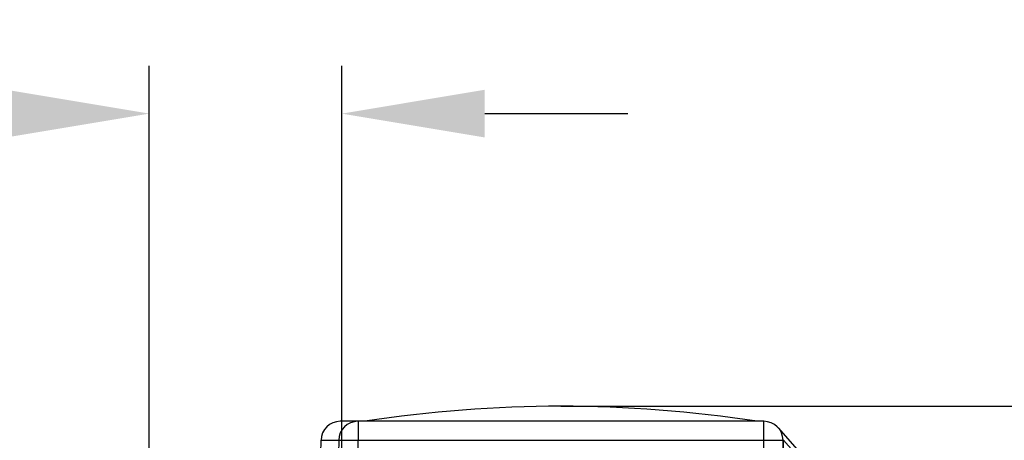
# Model space of a CAD drawing. Header units: inches. Extents: x 170 to 284, y 215 to 248.
# Tile 905 of 1056: x 226.76 to 227.405, y 245.274 to 245.55. Entities that reach past the tile are written whole.
import ezdxf

# ---------------------------------------------------------------- set-up
doc = ezdxf.new("R2010")
doc.units = ezdxf.units.IN
doc.header["$LTSCALE"] = 0.25
doc.header["$MEASUREMENT"] = 0
doc.layers.add('ANNOTATIONS', color=1, linetype='Continuous')
doc.layers.add('LH TOP OF HOOD', color=7, linetype='Continuous')
doc.styles.add('ARIAL', font='arial.ttf', dxfattribs={"height": 0.09375})
doc.dimstyles.new('STANDARD$0', dxfattribs={"dimtxt": 0.09375, "dimasz": 0.09375, "dimexe": 0.03125, "dimexo": 0.046875, "dimgap": 0.09, "dimtad": 0, "dimtih": 1, "dimtoh": 1, "dimdec": 4, "dimzin": 0, "dimdsep": 46, "dimtxsty": 'ARIAL', "dimcen": 0.09, "dimadec": 0, "dimazin": 0, "dimtfac": 1, "dimtdec": 4, "dimtofl": 0, "dimtmove": 0, "dimatfit": 1, "dimfxl": 1, "dimtolj": 1, "dimtzin": 0, "dimarcsym": 0})

# ---------------------------------------------------------------- blocks, each defined once
blk = doc.blocks.new('*D135')
at = {"layer": 'ANNOTATIONS', "color": 0, "lineweight": -2, "transparency": 16777216}
for p, q in [((226.84479, 245.11575), (226.84479, 245.51936)), ((226.97101, 245.01745), (226.97101, 245.51936)), ((226.75104, 245.48811), (226.65729, 245.48811)), ((227.06476, 245.48811), (227.15851, 245.48811))]:
    blk.add_line(p, q, dxfattribs=at)
at = {"layer": 'ANNOTATIONS', "color": 0, "transparency": 16777216}
for points in [[(226.75104, 245.50374), (226.75104, 245.47249), (226.84479, 245.48811)], [(227.06476, 245.50374), (227.06476, 245.47249), (226.97101, 245.48811)]]:
    blk.add_solid(points, dxfattribs=at)
at = {"layer": 'defpoints', "color": 0, "transparency": 16777216}
for p in [(226.84479, 245.48811), (226.84479, 245.06888), (226.97101, 244.97057)]:
    blk.add_point(p, dxfattribs=at)
at = {"layer": 'ANNOTATIONS', "color": 0, "transparency": 16777216, "insert": (226.51316, 245.48811), "char_height": 0.09375, "attachment_point": 5, "style": 'ARIAL'}
blk.add_mtext('\\A1;6"', dxfattribs=at)

msp = doc.modelspace()

# ---------------------------------------------------------------- linework, layer by layer
at = {"layer": 'ANNOTATIONS'}
msp.add_line((227.11463, 245.2964), (227.80027, 245.2964), dxfattribs=at)
at = {"layer": 'LH TOP OF HOOD'}
for p, q in [((226.9816, 245.28654), (226.97002, 245.28654)), ((226.98182, 245.28654), (226.9816, 245.28654)), ((227.24744, 245.28654), (226.98182, 245.28654)), ((226.98182, 245.28654), (226.98182, 245.27411)), ((227.24744, 245.28654), (227.24744, 245.27411)), ((227.24766, 245.28654), (227.24744, 245.28654)), ((227.25716, 245.28224), (227.2788, 245.25763)), ((226.95723, 245.26546), (226.95738, 245.27411)), ((226.95738, 245.27411), (226.96895, 245.27411)), ((226.96895, 245.27411), (226.9688, 245.26546)), ((226.96895, 245.27411), (226.98182, 245.27411)), ((226.98182, 245.26546), (226.98182, 245.27411)), ((226.98182, 245.27411), (227.24744, 245.27411)), ((227.24744, 245.27411), (227.24744, 245.26546)), ((227.24744, 245.27411), (227.26031, 245.27411)), ((227.26029, 245.27448), (227.26048, 245.27427)), ((227.26046, 245.26546), (227.26031, 245.27411)), ((227.27947, 245.25309), (227.26048, 245.27427)), ((227.26057, 245.26912), (227.26048, 245.27427))]:
    msp.add_line(p, q, dxfattribs=at)
for centre, radius, start, end in [((227.11463, 244.45315), 0.84325, 81.22817, 98.77183), ((226.97002, 245.27389), 0.01265, 90, 179), ((226.9816, 245.27389), 0.01265, 90, 179), ((227.24766, 245.27389), 0.01265, 1, 90)]:
    msp.add_arc(centre, radius, start, end, dxfattribs=at)

# ---------------------------------------------------------------- dimensions: what is measured, and where the dimension line sits
at = {"layer": 'ANNOTATIONS'}
dim = msp.add_linear_dim(base=(226.84479, 245.48811), p1=(226.97101, 244.97057), p2=(226.84479, 245.06888), angle=180, text='6"', dimstyle='STANDARD$0', dxfattribs=at)
dim.commit()
dim.dimension.update_dxf_attribs({"geometry": '*D135', "text_midpoint": (226.51316, 245.48811), "dimtype": 160})

doc.saveas('drawing.dxf')
